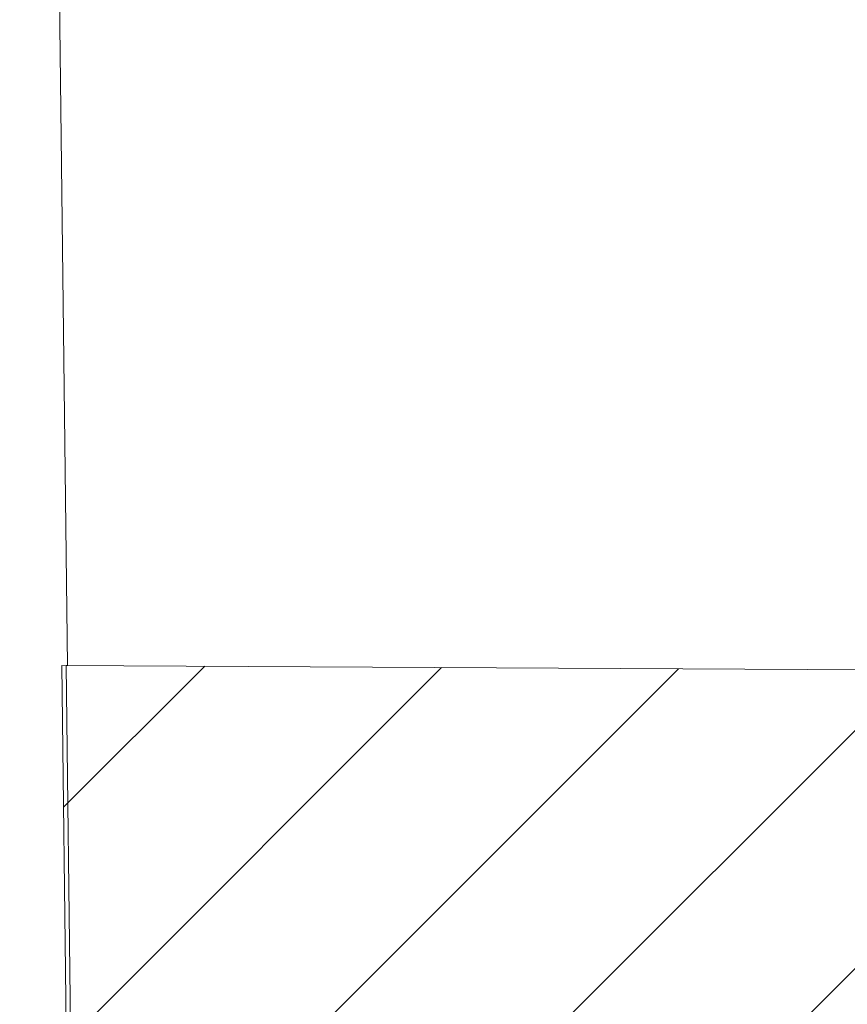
# Model space of a CAD drawing. Header units: millimetres. Extents: x 42175 to 97175, y 10092 to 468192.
# Tile 431 of 451: x 83751 to 84636, y 386073 to 387126. Entities that reach past the tile are written whole.
import ezdxf

# ---------------------------------------------------------------- set-up
doc = ezdxf.new("R2010")
doc.units = ezdxf.units.MM
doc.layers.add('- PRZEGRODY PROJEKTOWANE', color=8, linetype='Continuous')
doc.layers.add('z JAN', color=8, linetype='Continuous')

msp = doc.modelspace()

# ---------------------------------------------------------------- hatches: boundary and pattern name
at = {"layer": '- PRZEGRODY PROJEKTOWANE', "linetype": 'Continuous', "lineweight": 15}
h = msp.add_hatch(dxfattribs=at)
h.set_pattern_fill('Bloczki_ceramiczne_0002', color=8, style=0, pattern_type=2)
h.set_pattern_definition([(45, (-175208.59, 659558.78), (-127.27922, 127.27922), [])])
h.paths.add_polyline_path([(83796.2, 386435.4), (83986.2, 370458.8), (84135.3, 370250.4), (86631.9, 370244.7), (86631.9, 386419.7)])

# ---------------------------------------------------------------- linework, layer by layer
at = {"layer": '- PRZEGRODY PROJEKTOWANE', "color": 8, "linetype": 'Continuous', "lineweight": 13, "ltscale": 100, "flags": 128}
msp.add_lwpolyline([(83796.2, 386435.4), (83986.2, 370458.8), (84135.3, 370250.4), (86631.9, 370244.7), (86631.9, 386419.7)], close=True, dxfattribs=at)
at = {"layer": 'z JAN', "color": 8, "linetype": 'Continuous', "lineweight": 13, "ltscale": 100, "flags": 128}
msp.add_lwpolyline([(82780, 383531), (82780, 386890.6), (82863.8, 386890.2), (82871.8, 388325.3), (83779.5, 388320.3), (83802.2, 386435.3), (83800.8, 386435.3), (83990, 370733.6), (82860, 370736.5), (82860, 383531)], close=True, dxfattribs=at)

doc.saveas('drawing.dxf')
